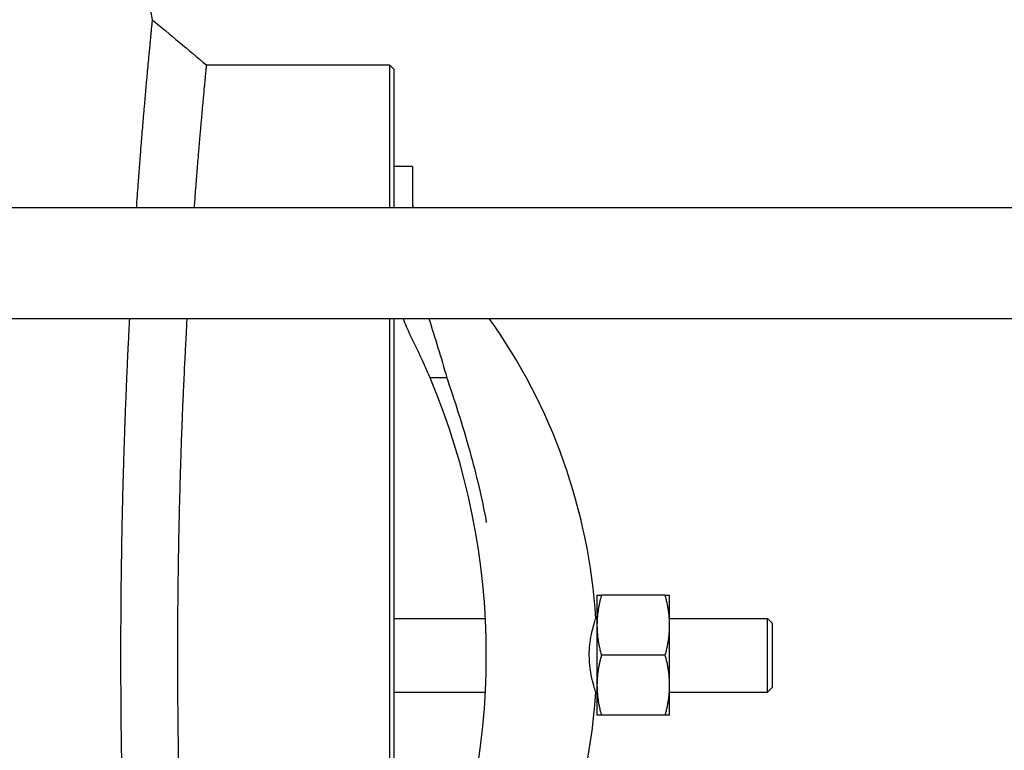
# Model space of a CAD drawing. Header units: inches. Extents: x 36 to 1719, y -84 to 1122.
# Tile 383 of 558: x 1057 to 1071, y 387 to 397. Entities that reach past the tile are written whole.
import ezdxf

# ---------------------------------------------------------------- set-up
doc = ezdxf.new("R2010")
doc.units = ezdxf.units.IN
doc.header["$LTSCALE"] = 48
doc.header["$MEASUREMENT"] = 0
doc.layers.add('Visible (ANSI)', color=7, linetype='Continuous', lineweight=30)

msp = doc.modelspace()

# ---------------------------------------------------------------- linework, layer by layer
at = {"layer": 'Visible (ANSI)'}
for p, q in [((1059.73998, 395.98639), (1062.2221, 395.98639)), ((1062.2221, 395.98639), (1062.2846, 395.92389)), ((1062.2221, 395.98638), (1062.2221, 394.04881)), ((1062.2846, 394.04882), (1062.2846, 395.92388)), ((1062.5346, 394.61139), (1062.2846, 394.61139)), ((1062.5346, 394.61139), (1062.5346, 394.31089)), ((1062.5346, 394.31089), (1062.5346, 394.04889)), ((1091.74768, 394.04889), (1052.24768, 394.04889)), ((1053.74768, 392.54889), (1090.24768, 392.54889)), ((1062.2221, 392.54888), (1062.2221, 387.98639)), ((1062.2846, 387.98639), (1062.2846, 392.54889)), ((1062.99766, 391.74781), (1062.77135, 391.74781)), ((1065.0346, 388.79889), (1065.0346, 388.39264)), ((1065.95999, 388.79889), (1065.09321, 388.79889)), ((1066.0186, 388.39264), (1066.0186, 388.79889)), ((1062.2846, 388.48639), (1063.52164, 388.48639)), ((1065.01869, 388.48639), (1065.0346, 388.48639)), ((1066.0186, 388.48639), (1067.3471, 388.48639)), ((1067.4096, 388.42389), (1067.3471, 388.48639)), ((1067.3471, 387.48639), (1067.3471, 388.48639)), ((1065.0346, 388.39264), (1065.0346, 387.58014)), ((1066.0186, 387.58014), (1066.0186, 388.39264)), ((1067.4096, 388.42389), (1067.4096, 387.54889)), ((1062.2221, 387.98639), (1062.2221, 379.98639)), ((1062.2846, 380.04889), (1062.2846, 387.98639)), ((1065.95999, 387.98639), (1065.09321, 387.98639)), ((1065.0346, 387.58014), (1065.0346, 387.17389)), ((1066.0186, 387.17389), (1066.0186, 387.58014)), ((1067.4096, 387.54889), (1067.3471, 387.48639)), ((1062.2846, 387.48639), (1063.52164, 387.48639)), ((1065.01869, 387.48639), (1065.0346, 387.48639)), ((1066.0186, 387.48639), (1067.3471, 387.48639)), ((1065.95999, 387.17389), (1065.09321, 387.17389))]:
    msp.add_line(p, q, dxfattribs=at)
for centre, radius, start, end in [((1063.5346, 394.15587), 1, 180, 186.141332), ((1064.2846, 393.23639), 2, 200.10551, 206.784996), ((1057.1721, 387.98639), 7.8625, 3.646071, 35.470673), ((1053.8846, 387.98639), 9.65, 22.941059, 26.784996), ((1053.8846, 387.98639), 9.65, 337.058941, 22.941059), ((1057.1721, 387.98639), 7.8625, 315.882405, 356.353929)]:
    msp.add_arc(centre, radius, start, end, dxfattribs=at)
for points, knots in [([(1056.45768, 404.75877), (1057.08479, 403.42681), (1057.63429, 401.96259), (1058.45384, 399.18622), (1058.75889, 397.91323), (1059.00687, 396.599)], [0.815454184, 0.815454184, 0.815454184, 0.815454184, 1.037487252, 1.037487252, 1.209951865, 1.209951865, 1.209951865, 1.209951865]), ([(1059.00687, 396.599), (1059.00687, 396.599), (1059.00662, 396.59657), (1059.00614, 396.59172), (1059.00613, 396.59169), (1059.00613, 396.59166), (1059.00613, 396.59163), (1059.00582, 396.58859), (1059.00543, 396.5846), (1059.00493, 396.57969), (1059.00481, 396.57841), (1059.00467, 396.57705), (1059.00453, 396.57564), (1059.00452, 396.57555), (1059.00451, 396.57546), (1059.0045, 396.57537), (1059.00323, 396.56264), (1059.00145, 396.54475), (1058.99916, 396.5217), (1058.999, 396.52005), (1058.99883, 396.51836), (1058.99866, 396.51665), (1058.99863, 396.51634), (1058.9986, 396.51602), (1058.99857, 396.51571), (1058.99733, 396.50321), (1058.99595, 396.4893), (1058.99444, 396.47397), (1058.99439, 396.47349), (1058.99434, 396.47302), (1058.9943, 396.47254), (1058.99285, 396.45793), (1058.99129, 396.44205), (1058.98961, 396.42491), (1058.98772, 396.40561), (1058.98567, 396.38468), (1058.98347, 396.36213), (1058.98339, 396.36124), (1058.9833, 396.36035), (1058.98321, 396.35945), (1058.98119, 396.33867), (1058.97904, 396.31653), (1058.97677, 396.29304), (1058.97666, 396.29189), (1058.97655, 396.29075), (1058.97644, 396.2896), (1058.97642, 396.28945), (1058.97641, 396.2893), (1058.9764, 396.28915), (1058.97178, 396.24132), (1058.96665, 396.18778), (1058.96106, 396.1287), (1058.9609, 396.12697), (1058.96073, 396.12523), (1058.96057, 396.12349), (1058.96027, 396.12041), (1058.95998, 396.11731), (1058.95969, 396.1142), (1058.95725, 396.08838), (1058.95472, 396.0615), (1058.95211, 396.03356), (1058.95191, 396.03149), (1058.95172, 396.02942), (1058.95153, 396.02734), (1058.94775, 395.98695), (1058.9438, 395.94436), (1058.93969, 395.89963), (1058.93749, 395.87573), (1058.93524, 395.8512), (1058.93295, 395.82604), (1058.93269, 395.82322), (1058.93244, 395.8204), (1058.93218, 395.81757), (1058.93193, 395.81477), (1058.93167, 395.81197), (1058.93141, 395.80915), (1058.92826, 395.77446), (1058.92502, 395.73859), (1058.9217, 395.70157), (1058.92156, 395.7), (1058.92142, 395.69842), (1058.92128, 395.69685), (1058.92099, 395.69366), (1058.92071, 395.69046), (1058.92042, 395.68725), (1058.91917, 395.67324), (1058.9179, 395.65907), (1058.91663, 395.64474), (1058.91047, 395.5755), (1058.90404, 395.50225), (1058.89738, 395.42518), (1058.89703, 395.42115), (1058.89668, 395.4171), (1058.89633, 395.41305), (1058.89452, 395.39202), (1058.89269, 395.3707), (1058.89084, 395.34911), (1058.88873, 395.32442), (1058.88659, 395.29933), (1058.88444, 395.27384), (1058.88406, 395.26934), (1058.88368, 395.26483), (1058.88329, 395.26031), (1058.87662, 395.18126), (1058.86974, 395.0985), (1058.86271, 395.01235), (1058.8609, 394.99011), (1058.85908, 394.96762), (1058.85724, 394.94487), (1058.8568, 394.93947), (1058.85637, 394.93405), (1058.85593, 394.92862), (1058.85171, 394.87619), (1058.84742, 394.82244), (1058.8431, 394.76743), (1058.84264, 394.7616), (1058.84218, 394.75576), (1058.84172, 394.7499), (1058.83873, 394.71183), (1058.83573, 394.67317), (1058.8327, 394.63395), (1058.82657, 394.55441), (1058.82034, 394.47221), (1058.81406, 394.38751), (1058.81356, 394.3808), (1058.81306, 394.37408), (1058.81257, 394.36734), (1058.80883, 394.31688), (1058.80508, 394.26556), (1058.80132, 394.21341), (1058.80064, 394.20403), (1058.79997, 394.19462), (1058.79929, 394.18518), (1058.79878, 394.17806), (1058.79827, 394.17092), (1058.79775, 394.16377), (1058.79505, 394.12595), (1058.79233, 394.08765), (1058.78961, 394.04889)], [0.714078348, 0.714078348, 0.714078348, 0.714078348, 0.721380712, 0.721380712, 0.721380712, 0.721426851, 0.721426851, 0.721426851, 0.725978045, 0.725978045, 0.725978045, 0.727169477, 0.727169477, 0.727169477, 0.727244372, 0.727244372, 0.727244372, 0.737907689, 0.737907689, 0.737907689, 0.738674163, 0.738674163, 0.738674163, 0.738814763, 0.738814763, 0.738814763, 0.744384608, 0.744384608, 0.744384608, 0.744556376, 0.744556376, 0.744556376, 0.749834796, 0.749834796, 0.749834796, 0.755776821, 0.755776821, 0.755776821, 0.756011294, 0.756011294, 0.756011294, 0.761456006, 0.761456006, 0.761456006, 0.761721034, 0.761721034, 0.761721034, 0.761755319, 0.761755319, 0.761755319, 0.7727718, 0.7727718, 0.7727718, 0.773095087, 0.773095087, 0.773095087, 0.773666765, 0.773666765, 0.773666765, 0.778407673, 0.778407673, 0.778407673, 0.778758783, 0.778758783, 0.778758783, 0.785574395, 0.785574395, 0.785574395, 0.789215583, 0.789215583, 0.789215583, 0.78962271, 0.78962271, 0.78962271, 0.790025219, 0.790025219, 0.790025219, 0.794989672, 0.794989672, 0.794989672, 0.795200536, 0.795200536, 0.795200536, 0.795627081, 0.795627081, 0.795627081, 0.797490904, 0.797490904, 0.797490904, 0.806493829, 0.806493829, 0.806493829, 0.806965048, 0.806965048, 0.806965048, 0.809409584, 0.809409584, 0.809409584, 0.812205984, 0.812205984, 0.812205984, 0.812699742, 0.812699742, 0.812699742, 0.82132707, 0.82132707, 0.82132707, 0.823553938, 0.823553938, 0.823553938, 0.824082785, 0.824082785, 0.824082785, 0.829188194, 0.829188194, 0.829188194, 0.829729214, 0.829729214, 0.829729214, 0.833245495, 0.833245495, 0.833245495, 0.840376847, 0.840376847, 0.840376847, 0.840941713, 0.840941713, 0.840941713, 0.845170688, 0.845170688, 0.845170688, 0.845931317, 0.845931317, 0.845931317, 0.846504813, 0.846504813, 0.846504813, 0.849536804, 0.849536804, 0.849536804, 0.849536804]), ([(1059.73998, 395.98639), (1059.73998, 395.98639), (1059.73998, 395.98639), (1059.73998, 395.98639), (1059.73998, 395.98638), (1059.73975, 395.98404), (1059.73929, 395.97937), (1059.73929, 395.97934), (1059.73929, 395.97931), (1059.73928, 395.97928), (1059.739, 395.97635), (1059.73862, 395.97251), (1059.73816, 395.96777), (1059.73804, 395.96653), (1059.73791, 395.96523), (1059.73778, 395.96387), (1059.73777, 395.96378), (1059.73776, 395.96369), (1059.73775, 395.96361), (1059.73656, 395.95133), (1059.73488, 395.93408), (1059.73273, 395.91186), (1059.73257, 395.91027), (1059.73241, 395.90864), (1059.73225, 395.90699), (1059.73223, 395.90669), (1059.7322, 395.90639), (1059.73217, 395.90609), (1059.731, 395.89404), (1059.72971, 395.88063), (1059.72828, 395.86586), (1059.72824, 395.86541), (1059.72819, 395.86495), (1059.72815, 395.86449), (1059.7268, 395.85042), (1059.72533, 395.83512), (1059.72374, 395.8186), (1059.72196, 395.8), (1059.72004, 395.77985), (1059.71798, 395.75815), (1059.7179, 395.7573), (1059.71782, 395.75644), (1059.71773, 395.75558), (1059.71583, 395.73558), (1059.71382, 395.71427), (1059.71169, 395.69166), (1059.71158, 395.69056), (1059.71148, 395.68946), (1059.71138, 395.68835), (1059.71136, 395.68821), (1059.71135, 395.68806), (1059.71134, 395.68792), (1059.707, 395.64188), (1059.70219, 395.59043), (1059.69696, 395.53367), (1059.6968, 395.532), (1059.69665, 395.53033), (1059.69649, 395.52866), (1059.69622, 395.5257), (1059.69595, 395.52272), (1059.69567, 395.51973), (1059.69339, 395.49493), (1059.69102, 395.46912), (1059.68857, 395.4423), (1059.68839, 395.44031), (1059.68821, 395.43832), (1059.68803, 395.43632), (1059.6845, 395.39755), (1059.6808, 395.3567), (1059.67696, 395.31381), (1059.6749, 395.2909), (1059.67281, 395.26739), (1059.67067, 395.24328), (1059.67043, 395.24058), (1059.67019, 395.23788), (1059.66995, 395.23517), (1059.66971, 395.23249), (1059.66947, 395.2298), (1059.66923, 395.22711), (1059.66629, 395.19388), (1059.66327, 395.15954), (1059.66017, 395.1241), (1059.66004, 395.1226), (1059.65991, 395.12109), (1059.65978, 395.11958), (1059.65951, 395.11653), (1059.65924, 395.11347), (1059.65898, 395.1104), (1059.65781, 395.09699), (1059.65663, 395.08342), (1059.65544, 395.0697), (1059.6497, 395.00343), (1059.64371, 394.93349), (1059.63753, 394.85991), (1059.6372, 394.85606), (1059.63688, 394.8522), (1059.63655, 394.84833), (1059.63487, 394.82825), (1059.63317, 394.8079), (1059.63145, 394.78729), (1059.62949, 394.76371), (1059.62751, 394.73977), (1059.6255, 394.71548), (1059.62515, 394.71119), (1059.6248, 394.70689), (1059.62444, 394.70257), (1059.61825, 394.62723), (1059.61188, 394.54851), (1059.60538, 394.46652), (1059.6037, 394.44535), (1059.60201, 394.42396), (1059.60032, 394.40235), (1059.59991, 394.39721), (1059.59951, 394.39207), (1059.59911, 394.38691), (1059.5952, 394.3371), (1059.59125, 394.2861), (1059.58726, 394.23392), (1059.58684, 394.22839), (1059.58642, 394.22285), (1059.58599, 394.2173), (1059.58324, 394.18119), (1059.58047, 394.14453), (1059.57768, 394.10732), (1059.57623, 394.088), (1059.57478, 394.06852), (1059.57332, 394.04889)], [0.714063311, 0.714063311, 0.714063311, 0.714063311, 0.714078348, 0.714078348, 0.714078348, 0.721380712, 0.721380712, 0.721380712, 0.721426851, 0.721426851, 0.721426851, 0.725978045, 0.725978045, 0.725978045, 0.727169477, 0.727169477, 0.727169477, 0.727244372, 0.727244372, 0.727244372, 0.737907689, 0.737907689, 0.737907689, 0.738674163, 0.738674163, 0.738674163, 0.738814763, 0.738814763, 0.738814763, 0.744384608, 0.744384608, 0.744384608, 0.744556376, 0.744556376, 0.744556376, 0.749834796, 0.749834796, 0.749834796, 0.755776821, 0.755776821, 0.755776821, 0.756011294, 0.756011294, 0.756011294, 0.761456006, 0.761456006, 0.761456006, 0.761721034, 0.761721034, 0.761721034, 0.761755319, 0.761755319, 0.761755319, 0.7727718, 0.7727718, 0.7727718, 0.773095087, 0.773095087, 0.773095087, 0.773666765, 0.773666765, 0.773666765, 0.778407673, 0.778407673, 0.778407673, 0.778758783, 0.778758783, 0.778758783, 0.785574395, 0.785574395, 0.785574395, 0.789215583, 0.789215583, 0.789215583, 0.78962271, 0.78962271, 0.78962271, 0.790025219, 0.790025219, 0.790025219, 0.794989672, 0.794989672, 0.794989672, 0.795200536, 0.795200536, 0.795200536, 0.795627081, 0.795627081, 0.795627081, 0.797490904, 0.797490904, 0.797490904, 0.806493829, 0.806493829, 0.806493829, 0.806965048, 0.806965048, 0.806965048, 0.809409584, 0.809409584, 0.809409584, 0.812205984, 0.812205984, 0.812205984, 0.812699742, 0.812699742, 0.812699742, 0.82132707, 0.82132707, 0.82132707, 0.823553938, 0.823553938, 0.823553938, 0.824082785, 0.824082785, 0.824082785, 0.829188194, 0.829188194, 0.829188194, 0.829729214, 0.829729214, 0.829729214, 0.833245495, 0.833245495, 0.833245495, 0.835072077, 0.835072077, 0.835072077, 0.835072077]), ([(1058.69747, 392.54889), (1058.69726, 392.54491), (1058.69705, 392.54092), (1058.69684, 392.53694), (1058.69638, 392.52816), (1058.69592, 392.51937), (1058.69546, 392.51057), (1058.69246, 392.45325), (1058.6895, 392.39533), (1058.68656, 392.33685), (1058.68612, 392.3281), (1058.68568, 392.31932), (1058.68525, 392.31054), (1058.68204, 392.24622), (1058.67887, 392.18123), (1058.67575, 392.11566), (1058.67276, 392.05296), (1058.66982, 391.98964), (1058.66691, 391.92571), (1058.66652, 391.91698), (1058.66612, 391.90823), (1058.66573, 391.89947), (1058.66297, 391.83837), (1058.66026, 391.77672), (1058.65759, 391.71455), (1058.65722, 391.70593), (1058.65685, 391.69731), (1058.65648, 391.68868), (1058.65372, 391.62404), (1058.65102, 391.55884), (1058.64836, 391.49308), (1058.64796, 391.48316), (1058.64756, 391.47322), (1058.64716, 391.46327), (1058.64475, 391.40306), (1058.64239, 391.34238), (1058.64007, 391.2813), (1058.63977, 391.27331), (1058.63947, 391.2653), (1058.63917, 391.25729), (1058.63671, 391.192), (1058.63431, 391.12625), (1058.63197, 391.06012), (1058.6317, 391.05242), (1058.63143, 391.04471), (1058.63116, 391.037), (1058.62884, 390.97101), (1058.62659, 390.90464), (1058.6244, 390.83798), (1058.62193, 390.7626), (1058.61953, 390.6864), (1058.61721, 390.60958), (1058.617, 390.60242), (1058.61678, 390.59525), (1058.61657, 390.58807), (1058.61451, 390.51912), (1058.61251, 390.44968), (1058.61059, 390.37989), (1058.61041, 390.37319), (1058.61023, 390.36649), (1058.61004, 390.35978), (1058.60817, 390.29107), (1058.60637, 390.22205), (1058.60465, 390.15285), (1058.60267, 390.07339), (1058.60079, 389.99331), (1058.59901, 389.91275), (1058.59889, 389.90735), (1058.59877, 389.90194), (1058.59865, 389.89653), (1058.59705, 389.82343), (1058.59553, 389.74996), (1058.5941, 389.67624), (1058.59401, 389.67149), (1058.59392, 389.66673), (1058.59382, 389.66198), (1058.59242, 389.58874), (1058.5911, 389.51528), (1058.58987, 389.44171), (1058.5872, 389.2821), (1058.58495, 389.12113), (1058.58315, 388.95897), (1058.58311, 388.95572), (1058.58307, 388.95247), (1058.58304, 388.94922), (1058.58219, 388.87222), (1058.58144, 388.79495), (1058.58079, 388.71743), (1058.57876, 388.47569), (1058.57772, 388.22975), (1058.57772, 387.98639)], [0.884133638, 0.884133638, 0.884133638, 0.884133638, 0.8843810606, 0.8843810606, 0.8843810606, 0.8849254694, 0.8849254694, 0.8849254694, 0.8884696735, 0.8884696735, 0.8884696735, 0.8890005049, 0.8890005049, 0.8890005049, 0.8928884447, 0.8928884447, 0.8928884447, 0.8966066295, 0.8966066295, 0.8966066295, 0.8971147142, 0.8971147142, 0.8971147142, 0.9006593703, 0.9006593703, 0.9006593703, 0.9011503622, 0.9011503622, 0.9011503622, 0.9048263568, 0.9048263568, 0.9048263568, 0.9053808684, 0.9053808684, 0.9053808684, 0.9087361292, 0.9087361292, 0.9087361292, 0.9091754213, 0.9091754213, 0.9091754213, 0.9127563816, 0.9127563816, 0.9127563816, 0.9131733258, 0.9131733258, 0.9131733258, 0.9167420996, 0.9167420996, 0.9167420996, 0.9207773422, 0.9207773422, 0.9207773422, 0.9211537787, 0.9211537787, 0.9211537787, 0.9247703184, 0.9247703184, 0.9247703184, 0.9251176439, 0.9251176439, 0.9251176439, 0.9286749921, 0.9286749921, 0.9286749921, 0.9327596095, 0.9327596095, 0.9327596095, 0.9330336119, 0.9330336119, 0.9330336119, 0.9367372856, 0.9367372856, 0.9367372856, 0.9369761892, 0.9369761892, 0.9369761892, 0.9406539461, 0.9406539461, 0.9406539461, 0.9486327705, 0.9486327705, 0.9486327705, 0.9487926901, 0.9487926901, 0.9487926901, 0.9525802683, 0.9525802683, 0.9525802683, 0.9643913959, 0.9643913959, 0.9643913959, 0.9643913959]), ([(1059.4758, 392.54889), (1059.47493, 392.53321), (1059.47405, 392.51747), (1059.47318, 392.50169), (1059.47273, 392.49359), (1059.47229, 392.48548), (1059.47184, 392.47735), (1059.46852, 392.41686), (1059.46522, 392.35567), (1059.46197, 392.2939), (1059.45931, 392.24339), (1059.45667, 392.19238), (1059.45405, 392.14087), (1059.45364, 392.13273), (1059.45322, 392.12458), (1059.45281, 392.11642), (1059.45013, 392.06327), (1059.44747, 392.0096), (1059.44484, 391.9554), (1059.44444, 391.94728), (1059.44405, 391.93915), (1059.44366, 391.93101), (1059.44078, 391.87139), (1059.43794, 391.81123), (1059.43515, 391.75055), (1059.43248, 391.69252), (1059.42985, 391.63397), (1059.42726, 391.57494), (1059.4269, 391.56687), (1059.42655, 391.55879), (1059.4262, 391.55071), (1059.42374, 391.4943), (1059.42132, 391.43745), (1059.41895, 391.38019), (1059.41862, 391.37226), (1059.41829, 391.36432), (1059.41796, 391.35637), (1059.41551, 391.29687), (1059.41311, 391.23692), (1059.41076, 391.17657), (1059.4104, 391.16746), (1059.41005, 391.15835), (1059.40969, 391.14922), (1059.40756, 391.09399), (1059.40547, 391.03834), (1059.40342, 390.98233), (1059.40315, 390.975), (1059.40288, 390.96766), (1059.40261, 390.96031), (1059.40044, 390.90043), (1059.39831, 390.84014), (1059.39624, 390.7795), (1059.396, 390.77244), (1059.39576, 390.76538), (1059.39552, 390.75831), (1059.39347, 390.6978), (1059.39148, 390.63695), (1059.38955, 390.57583), (1059.38736, 390.50671), (1059.38525, 390.43699), (1059.3832, 390.3668), (1059.38301, 390.36025), (1059.38282, 390.3537), (1059.38264, 390.34714), (1059.38082, 390.28416), (1059.37907, 390.22082), (1059.37738, 390.15724), (1059.37722, 390.15113), (1059.37706, 390.14502), (1059.3769, 390.13891), (1059.37525, 390.07633), (1059.37367, 390.01351), (1059.37217, 389.95059), (1059.37043, 389.87834), (1059.36879, 389.80566), (1059.36723, 389.73255), (1059.36712, 389.72764), (1059.36702, 389.72273), (1059.36692, 389.71783), (1059.36551, 389.65148), (1059.36419, 389.58479), (1059.36293, 389.51776), (1059.36285, 389.51344), (1059.36277, 389.50911), (1059.36269, 389.50479), (1059.36146, 389.43818), (1059.3603, 389.37124), (1059.35922, 389.30424), (1059.35688, 389.15888), (1059.35492, 389.01259), (1059.35334, 388.86588), (1059.35331, 388.86294), (1059.35328, 388.86), (1059.35325, 388.85706), (1059.35251, 388.78741), (1059.35186, 388.71767), (1059.3513, 388.6479), (1059.34954, 388.43031), (1059.34863, 388.20884), (1059.34863, 387.98877), (1059.34863, 387.98798), (1059.34863, 387.98719), (1059.34863, 387.98639)], [0.8750531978, 0.8750531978, 0.8750531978, 0.8750531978, 0.876155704, 0.876155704, 0.876155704, 0.8767216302, 0.8767216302, 0.8767216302, 0.8809353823, 0.8809353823, 0.8809353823, 0.8843810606, 0.8843810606, 0.8843810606, 0.8849254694, 0.8849254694, 0.8849254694, 0.8884696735, 0.8884696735, 0.8884696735, 0.8890005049, 0.8890005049, 0.8890005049, 0.8928884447, 0.8928884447, 0.8928884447, 0.8966066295, 0.8966066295, 0.8966066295, 0.8971147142, 0.8971147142, 0.8971147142, 0.9006593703, 0.9006593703, 0.9006593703, 0.9011503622, 0.9011503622, 0.9011503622, 0.9048263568, 0.9048263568, 0.9048263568, 0.9053808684, 0.9053808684, 0.9053808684, 0.9087361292, 0.9087361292, 0.9087361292, 0.9091754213, 0.9091754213, 0.9091754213, 0.9127563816, 0.9127563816, 0.9127563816, 0.9131733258, 0.9131733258, 0.9131733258, 0.9167420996, 0.9167420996, 0.9167420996, 0.9207773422, 0.9207773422, 0.9207773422, 0.9211537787, 0.9211537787, 0.9211537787, 0.9247703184, 0.9247703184, 0.9247703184, 0.9251176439, 0.9251176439, 0.9251176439, 0.9286749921, 0.9286749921, 0.9286749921, 0.9327596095, 0.9327596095, 0.9327596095, 0.9330336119, 0.9330336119, 0.9330336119, 0.9367372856, 0.9367372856, 0.9367372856, 0.9369761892, 0.9369761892, 0.9369761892, 0.9406539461, 0.9406539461, 0.9406539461, 0.9486327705, 0.9486327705, 0.9486327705, 0.9487926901, 0.9487926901, 0.9487926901, 0.9525802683, 0.9525802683, 0.9525802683, 0.9643913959, 0.9643913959, 0.9643913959, 0.9644340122, 0.9644340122, 0.9644340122, 0.9644340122]), ([(1062.99766, 391.74781), (1063.1006, 391.44538), (1063.20902, 391.11726), (1063.39837, 390.4362), (1063.47295, 390.11983), (1063.53359, 389.79293), (1063.5341, 389.79018), (1063.5346, 389.78743)], [4.35034678, 4.35034678, 4.35034678, 4.35034678, 6.19829278, 6.19829278, 7.82646919, 7.82646919, 7.84026673, 7.84026673, 7.84026673, 7.84026673]), ([(1064.93025, 387.98639), (1064.93025, 388.03405), (1064.93283, 388.08126), (1064.94272, 388.17672), (1064.95035, 388.22384), (1064.96833, 388.31295), (1064.97872, 388.35374), (1064.99768, 388.42163), (1065.00607, 388.44797), (1065.01423, 388.47306), (1065.0162, 388.47898), (1065.01823, 388.48503), (1065.01867, 388.48632), (1065.01869, 388.48639), (1065.01869, 388.48639), (1065.01869, 388.48639)], [-8.06285876, -8.06285876, -8.06285876, -8.06285876, -7.69970356, -7.69970356, -7.3009728, -7.3009728, -6.86791992, -6.86791992, -6.42313067, -6.42313067, -6.20646758, -6.20646758, -6.05214122, -6.05214122, -6.04804852, -6.04804852, -6.04804852, -6.04804852]), ([(1058.57772, 387.98639), (1058.57772, 387.98551), (1058.57772, 387.98464), (1058.57772, 387.98376), (1058.57773, 387.74531), (1058.57872, 387.50656), (1058.58068, 387.26894), (1058.5807, 387.26586), (1058.58073, 387.26278), (1058.58075, 387.25971), (1058.58222, 387.0839), (1058.58421, 386.90871), (1058.58671, 386.73473), (1058.58676, 386.73074), (1058.58682, 386.72675), (1058.58688, 386.72276), (1058.58768, 386.66769), (1058.58853, 386.61274), (1058.58942, 386.55793), (1058.58949, 386.55367), (1058.58956, 386.54942), (1058.58963, 386.54516), (1058.59151, 386.43172), (1058.5936, 386.31888), (1058.59589, 386.2068), (1058.59599, 386.20171), (1058.5961, 386.19662), (1058.5962, 386.19154), (1058.59729, 386.1384), (1058.59843, 386.08543), (1058.59962, 386.03266), (1058.59974, 386.02705), (1058.59987, 386.02144), (1058.6, 386.01584), (1058.6015, 385.94958), (1058.60306, 385.88368), (1058.60469, 385.8183)], [0.9643913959, 0.9643913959, 0.9643913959, 0.9643913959, 0.9644340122, 0.9644340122, 0.9644340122, 0.9760067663, 0.9760067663, 0.9760067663, 0.9761565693, 0.9761565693, 0.9761565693, 0.9847199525, 0.9847199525, 0.9847199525, 0.9849164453, 0.9849164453, 0.9849164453, 0.9876278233, 0.9876278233, 0.9876278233, 0.9878383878, 0.9878383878, 0.9878383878, 0.9934524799, 0.9934524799, 0.9934524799, 0.9937074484, 0.9937074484, 0.9937074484, 0.9963707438, 0.9963707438, 0.9963707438, 0.9966537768, 0.9966537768, 0.9966537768, 1, 1, 1, 1]), ([(1059.34863, 387.98639), (1059.34863, 387.77078), (1059.34948, 387.55494), (1059.35118, 387.33948), (1059.3512, 387.33669), (1059.35122, 387.3339), (1059.35125, 387.33112), (1059.35252, 387.1717), (1059.35426, 387.01235), (1059.35645, 386.85378), (1059.3565, 386.85014), (1059.35655, 386.8465), (1059.3566, 386.84287), (1059.3573, 386.79268), (1059.35805, 386.74265), (1059.35883, 386.69278), (1059.3589, 386.68891), (1059.35896, 386.68503), (1059.35902, 386.68116), (1059.36066, 386.57795), (1059.36249, 386.47544), (1059.36449, 386.37366), (1059.36458, 386.36904), (1059.36468, 386.36442), (1059.36477, 386.3598), (1059.36573, 386.31155), (1059.36672, 386.26347), (1059.36776, 386.21557), (1059.36787, 386.21048), (1059.36798, 386.20539), (1059.36809, 386.2003), (1059.3694, 386.14016), (1059.37077, 386.08029), (1059.3722, 386.0207)], [0.9644340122, 0.9644340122, 0.9644340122, 0.9644340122, 0.9760067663, 0.9760067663, 0.9760067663, 0.9761565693, 0.9761565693, 0.9761565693, 0.9847199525, 0.9847199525, 0.9847199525, 0.9849164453, 0.9849164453, 0.9849164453, 0.9876278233, 0.9876278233, 0.9876278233, 0.9878383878, 0.9878383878, 0.9878383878, 0.9934524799, 0.9934524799, 0.9934524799, 0.9937074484, 0.9937074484, 0.9937074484, 0.9963707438, 0.9963707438, 0.9963707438, 0.9966537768, 0.9966537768, 0.9966537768, 1, 1, 1, 1]), ([(1065.01869, 387.48639), (1065.01869, 387.48639), (1065.0186, 387.48667), (1065.01797, 387.48851), (1065.01702, 387.49134), (1065.01315, 387.50301), (1065.00934, 387.51456), (1064.99631, 387.55629), (1064.98522, 387.59344), (1064.96236, 387.68646), (1064.95079, 387.74235), (1064.93479, 387.86183), (1064.93025, 387.92362), (1064.93025, 387.98639)], [-2.01662525, -2.01662525, -2.01662525, -2.01662525, -1.94379012, -1.94379012, -1.77097383, -1.77097383, -1.47957888, -1.47957888, -0.98632316, -0.98632316, -0.47831547, -0.47831547, 0, 0, 0, 0])]:
    msp.add_open_spline(points, degree=3, knots=knots, dxfattribs=at)
for points in [[(1059.00687, 396.599), (1059.25123, 396.39479), (1059.49561, 396.1906), (1059.73998, 395.98639)], [(1062.75676, 392.54887), (1062.83626, 392.28949), (1062.92432, 392.02248), (1062.99766, 391.74781)]]:
    msp.add_open_spline(points, degree=3, dxfattribs=at)
for points in [[(1065.0346, 388.79889), (1065.0346, 388.79889), (1065.09321, 388.79889)], [(1065.09321, 388.79889), (1065.0346, 388.58118), (1065.0346, 388.39264)], [(1066.0186, 388.39264), (1066.0186, 388.58118), (1065.95999, 388.79889)], [(1065.95999, 388.79889), (1066.0186, 388.79889), (1066.0186, 388.79889)], [(1065.0346, 388.39264), (1065.0346, 388.2041), (1065.09321, 387.98639)], [(1065.95999, 387.98639), (1066.0186, 388.2041), (1066.0186, 388.39264)], [(1065.09321, 387.98639), (1065.0346, 387.76868), (1065.0346, 387.58014)], [(1066.0186, 387.58014), (1066.0186, 387.76868), (1065.95999, 387.98639)], [(1065.0346, 387.58014), (1065.0346, 387.3916), (1065.09321, 387.17389)], [(1065.95999, 387.17389), (1066.0186, 387.3916), (1066.0186, 387.58014)], [(1065.09321, 387.17389), (1065.0346, 387.17389), (1065.0346, 387.17389)], [(1066.0186, 387.17389), (1066.0186, 387.17389), (1065.95999, 387.17389)]]:
    msp.add_rational_spline(points, [1, 1.0379548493, 1], degree=2, dxfattribs=at)

doc.saveas('drawing.dxf')
